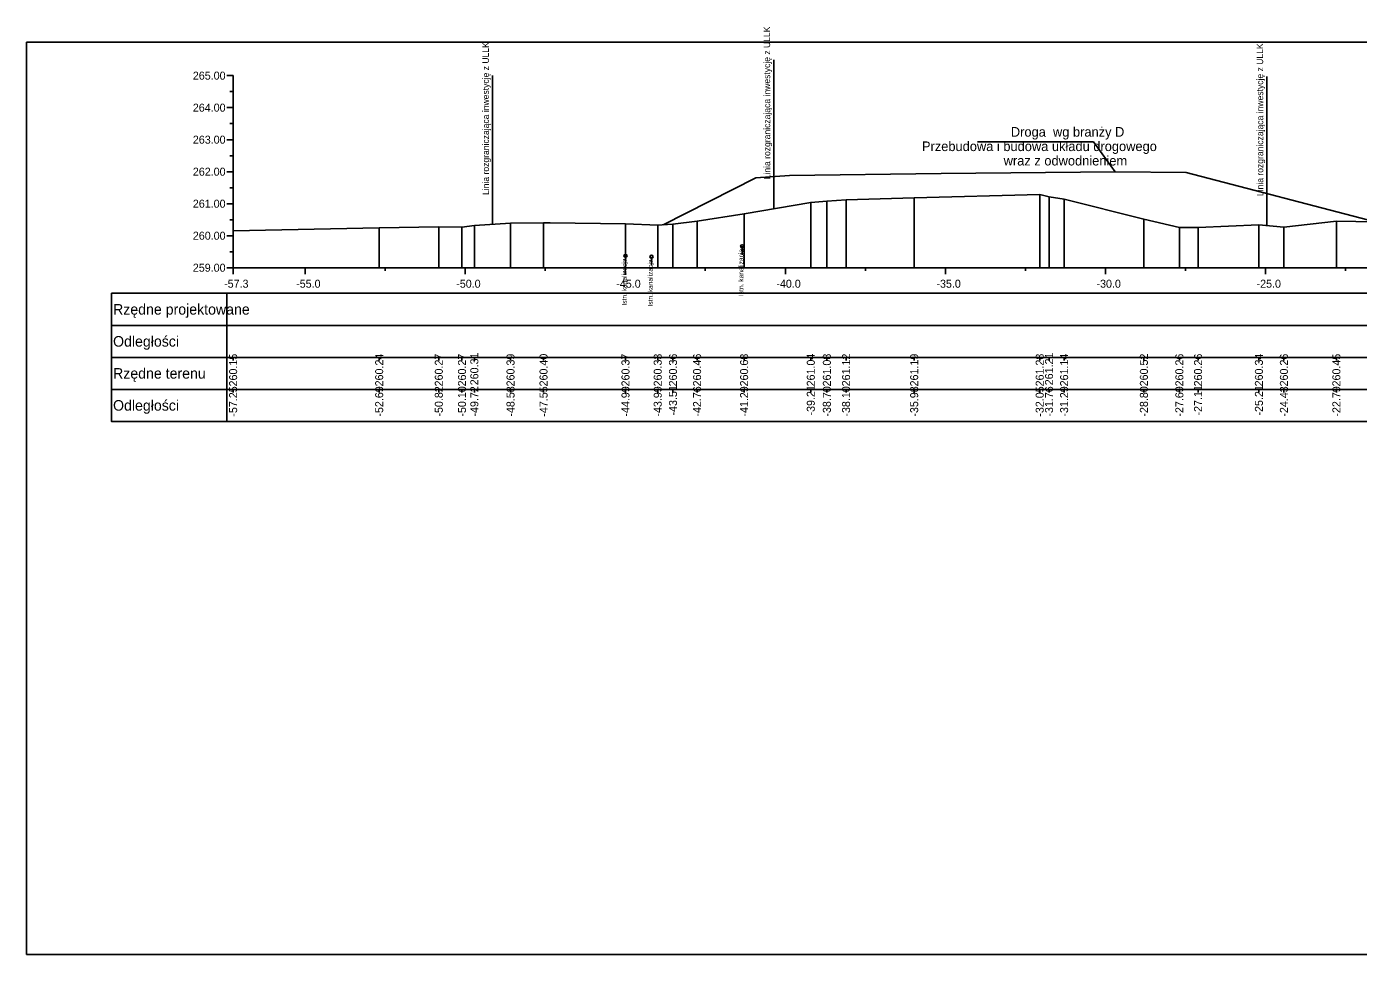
# Model space of a CAD drawing. Extents: x 6516023 to 6560129, y 5513077 to 5529206.
# Drawn here: x 6517997.01 to 6518038.61, y 5514484.66 to 5514513.64 of the extents above; entities that cross this region are included whole.
import ezdxf

# ---------------------------------------------------------------- set-up
doc = ezdxf.new("R2010")
doc.units = 0
for name, color, linetype in [('TOR_PRZEK_P-inne branze', 7, 'Continuous'), ('TOR_PRZEK_P-kable', 7, 'Continuous'), ('TOR_PRZEK_P-tabelka istniejace', 7, 'Continuous'), ('TOR_PRZEK_P-tabelka projektowane', 7, 'Continuous'), ('TOR_PRZEK_P-teren istniejacy', 7, 'Continuous'), ('TOR_PRZEK_P-uklad odniesienia', 7, 'Continuous'), ('TOR_PS_T-granica PKP-projektowana', 7, 'Continuous'), ('TOR_RAMKI-ramka+tabelka 1', 7, 'Continuous')]:
    doc.layers.add(name, color=color, linetype=linetype)

msp = doc.modelspace()

# ---------------------------------------------------------------- linework, layer by layer
at = {"layer": 'TOR_PRZEK_P-inne branze'}
for p, q in [((6518030.337, 5514510.039), (6518026.713, 5514510.039)), ((6518031.013, 5514509.105), (6518030.337, 5514510.039))]:
    msp.add_line(p, q, dxfattribs=at)
msp.add_lwpolyline([(6518016.9, 5514507.443), (6518019.791, 5514508.911), (6518020.84, 5514508.987), (6518025.583, 5514509.045), (6518031.013, 5514509.105), (6518033.23, 5514509.084), (6518039.139, 5514507.544)], dxfattribs=at)
at = {"layer": 'TOR_PRZEK_P-kable'}
for p, q in [((6518015.719, 5514506.478), (6518015.719, 5514506.208)), ((6518016.531, 5514506.448), (6518016.531, 5514506.178)), ((6518019.366, 5514506.776), (6518019.366, 5514506.506))]:
    msp.add_line(p, q, dxfattribs=at)
for centre in [(6518019.366, 5514506.776), (6518015.719, 5514506.478), (6518016.531, 5514506.448)]:
    msp.add_circle(centre, 0.05, dxfattribs=at)
at = {"layer": 'TOR_PRZEK_P-tabelka istniejace'}
for p, q in [((6517999.663, 5514503.306), (6517999.663, 5514501.306)), ((6518003.263, 5514503.306), (6518003.263, 5514501.306)), ((6518003.463, 5514503.206), (6518003.463, 5514503.306)), ((6518008.026, 5514503.206), (6518008.026, 5514503.306)), ((6518009.888, 5514503.206), (6518009.888, 5514503.306)), ((6518010.612, 5514503.206), (6518010.612, 5514503.306)), ((6518010.998, 5514503.206), (6518010.998, 5514503.306)), ((6518012.128, 5514503.206), (6518012.128, 5514503.306)), ((6518013.159, 5514503.206), (6518013.159, 5514503.306)), ((6518015.719, 5514503.206), (6518015.719, 5514503.306)), ((6518016.726, 5514503.206), (6518016.726, 5514503.306)), ((6518017.202, 5514503.206), (6518017.202, 5514503.306)), ((6518017.955, 5514503.206), (6518017.955, 5514503.306)), ((6518019.424, 5514503.206), (6518019.424, 5514503.306)), ((6518021.507, 5514503.206), (6518021.507, 5514503.306)), ((6518022.009, 5514503.206), (6518022.009, 5514503.306)), ((6518022.609, 5514503.206), (6518022.609, 5514503.306)), ((6518024.737, 5514503.206), (6518024.737, 5514503.306)), ((6518028.658, 5514503.206), (6518028.658, 5514503.306)), ((6518028.95, 5514503.206), (6518028.95, 5514503.306)), ((6518029.42, 5514503.206), (6518029.42, 5514503.306)), ((6518031.912, 5514503.206), (6518031.912, 5514503.306)), ((6518033.02, 5514503.206), (6518033.02, 5514503.306)), ((6518033.604, 5514503.206), (6518033.604, 5514503.306)), ((6518035.505, 5514503.206), (6518035.505, 5514503.306)), ((6518036.286, 5514503.206), (6518036.286, 5514503.306)), ((6518037.925, 5514503.206), (6518037.925, 5514503.306)), ((6517999.663, 5514502.306), (6518103.463, 5514502.306)), ((6518003.463, 5514502.206), (6518003.463, 5514502.306)), ((6518008.026, 5514502.206), (6518008.026, 5514502.306)), ((6518009.888, 5514502.206), (6518009.888, 5514502.306)), ((6518010.612, 5514502.206), (6518010.612, 5514502.306)), ((6518010.998, 5514502.206), (6518010.998, 5514502.306)), ((6518012.128, 5514502.206), (6518012.128, 5514502.306)), ((6518013.159, 5514502.206), (6518013.159, 5514502.306)), ((6518015.719, 5514502.206), (6518015.719, 5514502.306)), ((6518016.726, 5514502.206), (6518016.726, 5514502.306)), ((6518017.202, 5514502.206), (6518017.202, 5514502.306)), ((6518017.955, 5514502.206), (6518017.955, 5514502.306)), ((6518019.424, 5514502.206), (6518019.424, 5514502.306)), ((6518021.507, 5514502.206), (6518021.507, 5514502.306)), ((6518022.009, 5514502.206), (6518022.009, 5514502.306)), ((6518022.609, 5514502.206), (6518022.609, 5514502.306)), ((6518024.737, 5514502.206), (6518024.737, 5514502.306)), ((6518028.658, 5514502.206), (6518028.658, 5514502.306)), ((6518028.95, 5514502.206), (6518028.95, 5514502.306)), ((6518029.42, 5514502.206), (6518029.42, 5514502.306)), ((6518031.912, 5514502.206), (6518031.912, 5514502.306)), ((6518033.02, 5514502.206), (6518033.02, 5514502.306)), ((6518033.604, 5514502.206), (6518033.604, 5514502.306)), ((6518035.505, 5514502.206), (6518035.505, 5514502.306)), ((6518036.286, 5514502.206), (6518036.286, 5514502.306)), ((6518037.925, 5514502.206), (6518037.925, 5514502.306))]:
    msp.add_line(p, q, dxfattribs=at)
for points in [[(6518021.507, 5514508.146), (6518021.507, 5514506.306), (6518021.507, 5514506.176), (6518021.507, 5514506.106)], [(6518022.009, 5514508.185), (6518022.009, 5514506.306), (6518022.009, 5514506.176), (6518022.009, 5514506.106)], [(6518022.609, 5514508.226), (6518022.609, 5514506.306), (6518022.609, 5514506.176), (6518022.609, 5514506.106)], [(6518024.737, 5514508.294), (6518024.737, 5514506.306), (6518024.737, 5514506.176), (6518024.737, 5514506.106)], [(6518028.658, 5514508.389), (6518028.658, 5514506.306), (6518028.658, 5514506.176), (6518028.658, 5514506.106)], [(6518028.95, 5514508.318), (6518028.95, 5514506.306), (6518028.95, 5514506.176), (6518028.95, 5514506.106)], [(6518029.42, 5514508.244), (6518029.42, 5514506.306), (6518029.42, 5514506.176), (6518029.42, 5514506.106)], [(6518019.424, 5514507.786), (6518019.424, 5514506.306), (6518019.424, 5514506.176), (6518019.424, 5514506.106)], [(6518003.463, 5514507.256), (6518003.463, 5514506.306), (6518003.463, 5514506.176), (6518003.463, 5514506.106)], [(6518008.026, 5514507.349), (6518008.026, 5514506.306), (6518008.026, 5514506.176), (6518008.026, 5514506.106)], [(6518009.888, 5514507.381), (6518009.888, 5514506.306), (6518009.888, 5514506.176), (6518009.888, 5514506.106)], [(6518010.612, 5514507.376), (6518010.612, 5514506.306), (6518010.612, 5514506.176), (6518010.612, 5514506.106)], [(6518010.998, 5514507.42), (6518010.998, 5514506.306), (6518010.998, 5514506.176), (6518010.998, 5514506.106)], [(6518012.128, 5514507.494), (6518012.128, 5514506.306), (6518012.128, 5514506.176), (6518012.128, 5514506.106)], [(6518013.159, 5514507.508), (6518013.159, 5514506.306), (6518013.159, 5514506.176), (6518013.159, 5514506.106)], [(6518015.719, 5514507.478), (6518015.719, 5514506.306), (6518015.719, 5514506.176), (6518015.719, 5514506.106)], [(6518016.726, 5514507.44), (6518016.726, 5514506.306), (6518016.726, 5514506.176), (6518016.726, 5514506.106)], [(6518017.202, 5514507.462), (6518017.202, 5514506.306), (6518017.202, 5514506.176), (6518017.202, 5514506.106)], [(6518017.955, 5514507.563), (6518017.955, 5514506.306), (6518017.955, 5514506.176), (6518017.955, 5514506.106)], [(6518031.912, 5514507.622), (6518031.912, 5514506.306), (6518031.912, 5514506.176), (6518031.912, 5514506.106)], [(6518033.02, 5514507.364), (6518033.02, 5514506.306), (6518033.02, 5514506.176), (6518033.02, 5514506.106)], [(6518033.604, 5514507.363), (6518033.604, 5514506.306), (6518033.604, 5514506.176), (6518033.604, 5514506.106)], [(6518035.505, 5514507.447), (6518035.505, 5514506.306), (6518035.505, 5514506.176), (6518035.505, 5514506.106)], [(6518036.286, 5514507.368), (6518036.286, 5514506.306), (6518036.286, 5514506.176), (6518036.286, 5514506.106)], [(6518037.925, 5514507.557), (6518037.925, 5514506.306), (6518037.925, 5514506.176), (6518037.925, 5514506.106)]]:
    msp.add_lwpolyline(points, dxfattribs=at)
msp.add_lwpolyline([(6517999.663, 5514503.306), (6517999.663, 5514501.306), (6518103.463, 5514501.306), (6518103.463, 5514503.306)], close=True, dxfattribs=at)
at = {"layer": 'TOR_PRZEK_P-tabelka projektowane'}
for p, q in [((6517999.663, 5514505.306), (6517999.663, 5514503.306)), ((6518003.263, 5514505.306), (6518003.263, 5514503.306)), ((6517999.663, 5514504.306), (6518103.463, 5514504.306))]:
    msp.add_line(p, q, dxfattribs=at)
msp.add_lwpolyline([(6517999.663, 5514505.306), (6517999.663, 5514503.306), (6518103.463, 5514503.306), (6518103.463, 5514505.306)], close=True, dxfattribs=at)
at = {"layer": 'TOR_PRZEK_P-teren istniejacy'}
msp.add_lwpolyline([(6518003.463, 5514507.256), (6518008.026, 5514507.349), (6518009.888, 5514507.381), (6518010.612, 5514507.376), (6518010.998, 5514507.42), (6518012.128, 5514507.494), (6518013.159, 5514507.508), (6518013.369, 5514507.509), (6518015.719, 5514507.478), (6518016.726, 5514507.44), (6518016.869, 5514507.441), (6518017.202, 5514507.462), (6518017.955, 5514507.563), (6518019.424, 5514507.786), (6518021.507, 5514508.146), (6518022.009, 5514508.185), (6518022.609, 5514508.226), (6518024.737, 5514508.294), (6518028.658, 5514508.389), (6518028.95, 5514508.318), (6518029.42, 5514508.244), (6518031.912, 5514507.622), (6518033.02, 5514507.364), (6518033.2, 5514507.365), (6518033.604, 5514507.363), (6518035.505, 5514507.447), (6518036.286, 5514507.368), (6518037.925, 5514507.557), (6518039.139, 5514507.544)], dxfattribs=at)
at = {"layer": 'TOR_PRZEK_P-uklad odniesienia'}
for p, q in [((6518003.263, 5514512.106), (6518003.463, 5514512.106)), ((6518003.463, 5514512.106), (6518003.463, 5514506.106)), ((6518003.363, 5514511.606), (6518003.463, 5514511.606)), ((6518003.263, 5514511.106), (6518003.463, 5514511.106)), ((6518003.363, 5514510.606), (6518003.463, 5514510.606)), ((6518003.263, 5514510.106), (6518003.463, 5514510.106)), ((6518003.363, 5514509.606), (6518003.463, 5514509.606)), ((6518003.263, 5514509.106), (6518003.463, 5514509.106)), ((6518003.363, 5514508.606), (6518003.463, 5514508.606)), ((6518003.263, 5514508.106), (6518003.463, 5514508.106)), ((6518003.363, 5514507.606), (6518003.463, 5514507.606)), ((6518003.263, 5514507.106), (6518003.463, 5514507.106)), ((6518003.363, 5514506.606), (6518003.463, 5514506.606)), ((6518003.263, 5514506.106), (6518003.463, 5514506.106)), ((6518003.463, 5514506.106), (6518103.463, 5514506.106)), ((6518003.463, 5514506.006), (6518003.463, 5514506.106)), ((6518003.463, 5514505.906), (6518003.463, 5514506.106)), ((6518005.713, 5514505.906), (6518005.713, 5514506.106)), ((6518008.213, 5514506.006), (6518008.213, 5514506.106)), ((6518010.713, 5514505.906), (6518010.713, 5514506.106)), ((6518013.213, 5514506.006), (6518013.213, 5514506.106)), ((6518015.713, 5514505.906), (6518015.713, 5514506.106)), ((6518018.213, 5514506.006), (6518018.213, 5514506.106)), ((6518020.713, 5514505.906), (6518020.713, 5514506.106)), ((6518023.213, 5514506.006), (6518023.213, 5514506.106)), ((6518025.713, 5514505.906), (6518025.713, 5514506.106)), ((6518028.213, 5514506.006), (6518028.213, 5514506.106)), ((6518030.713, 5514505.906), (6518030.713, 5514506.106)), ((6518033.213, 5514506.006), (6518033.213, 5514506.106)), ((6518035.713, 5514505.906), (6518035.713, 5514506.106)), ((6518038.213, 5514506.006), (6518038.213, 5514506.106))]:
    msp.add_line(p, q, dxfattribs=at)
at = {"layer": 'TOR_PS_T-granica PKP-projektowana'}
for p, q in [((6518020.352, 5514507.947), (6518020.352, 5514512.604)), ((6518011.565, 5514507.457), (6518011.565, 5514512.115)), ((6518035.752, 5514507.422), (6518035.752, 5514512.079))]:
    msp.add_line(p, q, dxfattribs=at)
at = {"layer": 'TOR_RAMKI-ramka+tabelka 1'}
msp.add_lwpolyline([(6517997.013, 5514513.156), (6518244.513, 5514513.156), (6518244.513, 5514484.656), (6517997.013, 5514484.656)], close=True, dxfattribs=at)

# ---------------------------------------------------------------- texts
at = {"layer": 'TOR_PRZEK_P-inne branze'}
for s, p in [('Droga  wg branży D', (6518027.757, 5514510.2)), ('Przebudowa i budowa układu drogowego', (6518024.98, 5514509.75)), ('wraz z odwodnieniem ', (6518027.532, 5514509.3))]:
    msp.add_text(s, height=0.3, dxfattribs=at).set_placement(p)
at = {"layer": 'TOR_PRZEK_P-kable'}
for p in [(6518019.403, 5514505.22), (6518015.757, 5514504.922), (6518016.569, 5514504.891)]:
    msp.add_text('Istn. kanalizacja', height=0.14999, rotation=90.0511, dxfattribs=at).set_placement(p)
at = {"layer": 'TOR_PRZEK_P-tabelka istniejace'}
for s, p in [('260.15', (6518003.588, 5514502.397)), ('260.24', (6518008.151, 5514502.399)), ('260.27', (6518010.013, 5514502.398)), ('260.27', (6518010.737, 5514502.398)), ('260.31', (6518011.123, 5514502.433)), ('260.39', (6518012.253, 5514502.398)), ('260.40', (6518013.284, 5514502.398)), ('260.37', (6518015.844, 5514502.398)), ('260.33', (6518016.851, 5514502.398)), ('260.36', (6518017.327, 5514502.398)), ('260.46', (6518018.08, 5514502.398)), ('260.68', (6518019.549, 5514502.398)), ('261.04', (6518021.632, 5514502.399)), ('261.08', (6518022.134, 5514502.398)), ('261.12', (6518022.734, 5514502.4)), ('261.19', (6518024.862, 5514502.398)), ('261.28', (6518028.783, 5514502.398)), ('261.21', (6518029.075, 5514502.433)), ('261.14', (6518029.545, 5514502.399)), ('260.52', (6518032.037, 5514502.4)), ('260.26', (6518033.145, 5514502.398)), ('260.26', (6518033.729, 5514502.398)), ('260.34', (6518035.63, 5514502.399)), ('260.26', (6518036.411, 5514502.398)), ('260.45', (6518038.05, 5514502.397)), ('-57.25', (6518003.588, 5514501.453)), ('-52.69', (6518008.151, 5514501.455)), ('-50.82', (6518010.013, 5514501.456)), ('-50.10', (6518010.737, 5514501.455)), ('-49.72', (6518011.123, 5514501.456)), ('-48.58', (6518012.253, 5514501.454)), ('-47.55', (6518013.284, 5514501.453)), ('-44.99', (6518015.844, 5514501.455)), ('-43.99', (6518016.851, 5514501.455)), ('-43.51', (6518017.327, 5514501.489)), ('-42.76', (6518018.08, 5514501.454)), ('-41.29', (6518019.549, 5514501.455)), ('-39.21', (6518021.632, 5514501.489)), ('-38.70', (6518022.134, 5514501.455)), ('-38.10', (6518022.734, 5514501.455)), ('-35.98', (6518024.862, 5514501.454)), ('-32.05', (6518028.783, 5514501.453)), ('-31.76', (6518029.075, 5514501.454)), ('-31.29', (6518029.545, 5514501.455)), ('-28.80', (6518032.037, 5514501.455)), ('-27.69', (6518033.145, 5514501.455)), ('-27.11', (6518033.729, 5514501.489)), ('-25.21', (6518035.63, 5514501.489)), ('-24.43', (6518036.411, 5514501.454)), ('-22.79', (6518038.05, 5514501.455))]:
    msp.add_text(s, height=0.25, rotation=90, dxfattribs=at).set_placement(p)
for s, p in [('Rzędne terenu', (6517999.713, 5514502.641)), ('Odległości', (6517999.713, 5514501.641))]:
    msp.add_text(s, height=0.33, dxfattribs=at).set_placement(p)
at = {"layer": 'TOR_PRZEK_P-tabelka projektowane'}
for s, p in [('Rzędne projektowane', (6517999.713, 5514504.641)), ('Odległości', (6517999.713, 5514503.641))]:
    msp.add_text(s, height=0.33, dxfattribs=at).set_placement(p)
at = {"layer": 'TOR_PRZEK_P-uklad odniesienia'}
for s, height, p in [('265.00', 0.25, (6518002.205, 5514511.981)), ('264.00', 0.25, (6518002.205, 5514510.981)), ('263.00', 0.25, (6518002.205, 5514509.981)), ('262.00', 0.25, (6518002.205, 5514508.981)), ('261.00', 0.25, (6518002.205, 5514507.981)), ('260.00', 0.25, (6518002.205, 5514506.981)), ('259.00', 0.25, (6518002.205, 5514505.981)), ('-', 0.0001, (6518003.463, 5514506.106)), ('-57.3', 0.25, (6518003.182, 5514505.481)), ('-55.0', 0.25, (6518005.432, 5514505.481)), ('-50.0', 0.25, (6518010.432, 5514505.481)), ('-45.0', 0.25, (6518015.432, 5514505.481)), ('-40.0', 0.25, (6518020.432, 5514505.481)), ('-35.0', 0.25, (6518025.432, 5514505.481)), ('-30.0', 0.25, (6518030.432, 5514505.481)), ('-25.0', 0.25, (6518035.432, 5514505.481))]:
    msp.add_text(s, height=height, dxfattribs=at).set_placement(p)
at = {"layer": 'TOR_PS_T-granica PKP-projektowana'}
for p in [(6518020.241, 5514508.868), (6518011.455, 5514508.379), (6518035.641, 5514508.343)]:
    msp.add_text('Linia rozgraniczająca inwestycję z ULLK', height=0.2, rotation=90.0511, dxfattribs=at).set_placement(p)

doc.saveas('drawing.dxf')
